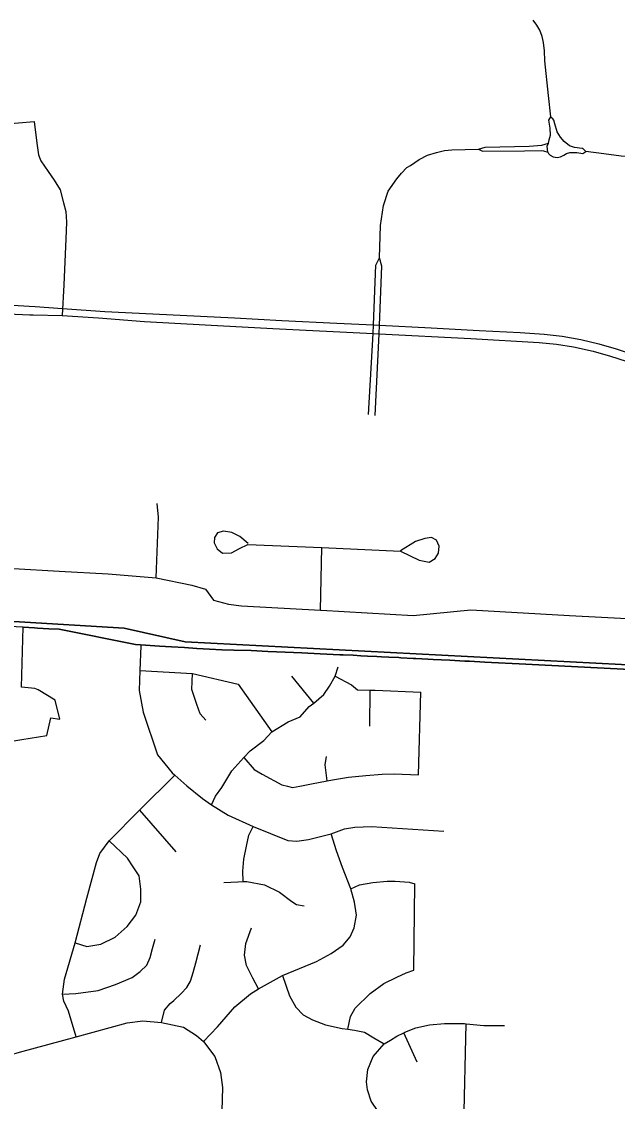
# Model space of a CAD drawing. Extents: x 114843 to 284848, y 317643 to 566895.
# Drawn here: x 175804 to 179255, y 432396 to 438648 of the extents above; entities that cross this region are included whole.
import ezdxf

# ---------------------------------------------------------------- set-up
doc = ezdxf.new("R2010")
doc.units = 0
for name, color, linetype in [('GM_X_City_Street', 7, 'Continuous'), ('GM_X_Corporation', 7, 'Continuous'), ('GM_X_State_Route', 7, 'Continuous'), ('GM_X_Township', 7, 'Continuous')]:
    doc.layers.add(name, color=color, linetype=linetype)

msp = doc.modelspace()

# ---------------------------------------------------------------- linework, layer by layer
at = {"layer": 'GM_X_City_Street'}
for p, q in [((177535.2, 435239.7), (177542.9, 435602.6)), ((177497.5, 434701.8), (177369.4, 434857.3)), ((177821.3, 434568.9), (177822.7, 434777.8)), ((178103.7, 434286.9), (178116.2, 434765.7)), ((176487.3, 434082.7), (176697.9, 433841.3)), ((178360.4, 432085.6), (178379.7, 432845.7)), ((178096, 432622), (178018.2, 432793.5))]:
    msp.add_line(p, q, dxfattribs=at)
for points in [[(178881.4, 438084.7), (178871.7, 438094), (178871.1, 438094.8), (178870.6, 438095.8), (178870.4, 438096.7), (178855.9, 438220.5), (178835.6, 438421.8), (178833, 438478.2), (178827.1, 438528), (178818.6, 438562.8), (178805.6, 438598.1), (178788.8, 438627.3), (178768.1, 438657)], [(175109.3, 437974.8), (175154.2, 437978.4), (175180.5, 437980.5), (175256.8, 437991.5), (175347, 438002.5), (175437.1, 438017.1), (175548.1, 438033.5), (175695.6, 438053.7), (175876, 438070.6), (175892.6, 437944), (175901.7, 437876.3), (175914.1, 437841.7), (175958, 437781.2), (175993.1, 437731.1), (176026.5, 437674.1), (176046.4, 437599.2), (176059.8, 437548.4), (176064.3, 437487.1), (176060.7, 437389.8), (176048.2, 437123.3), (176039.5, 436946.7)], [(178851.3, 437892.2), (178848.7, 437927), (178855.2, 437944.3), (178859.7, 437963.6), (178868.3, 437990.6), (178865.8, 438032.2), (178858.8, 438077.4), (178870.4, 438096.7)], [(179050.4, 437913.3), (179006.9, 437920), (178978.6, 437928.1), (178947.5, 437953.9), (178925.7, 437979.2), (178907.2, 438010), (178893, 438055.8), (178887.9, 438078.5), (178881.4, 438084.7)], [(178450.8, 437909.4), (178488.8, 437920.9), (178743.8, 437927.1), (178818.1, 437932.8), (178855.2, 437944.3)], [(177876.7, 437279.8), (177882.3, 437468.5), (177899.4, 437583.1), (177927.7, 437667.4), (177976.8, 437738), (178004.9, 437771.3), (178034.9, 437802.7), (178056.4, 437815.8), (178107.2, 437850.7), (178154.5, 437874.4), (178206.3, 437891.2), (178253.8, 437901.9), (178297, 437905.7), (178450.8, 437909.4)], [(178450.8, 437909.4), (178473.4, 437898.3), (178718, 437901), (178814.5, 437901.7), (178827.8, 437899.2), (178851.3, 437892.2), (178855.8, 437884.7), (178866, 437875.5), (178882.9, 437865), (178906.9, 437860.8), (178926.3, 437865.8), (178944.8, 437875.7), (178961.2, 437885.5), (178980.6, 437890.5), (179004.9, 437890.3), (179019.6, 437889.9), (179055.5, 437884.4), (179073.3, 437896.2)], [(180477.5, 437804.2), (180432.7, 437806.4), (180092.2, 437822.6), (179703.6, 437845.7), (179375.8, 437862.6), (179276.6, 437868.8), (179177.4, 437881.8), (179073.3, 437896.2), (179055.3, 437912.6), (179050.4, 437913.3)], [(177813, 436373.4), (177840, 436841.9), (177842, 436891.7), (177856.4, 437238.1), (177876.7, 437279.8)], [(177852.5, 436368.3), (177875.6, 436840.1), (177877.6, 436889.8), (177891.4, 437231.5), (177876.7, 437279.8)], [(176582.9, 435427.7), (176596.6, 435778.6), (176588.8, 435858.1)], [(177115.4, 435626.3), (177067.6, 435666.6), (177021.8, 435690.9), (176973.8, 435697.1), (176937.8, 435687.3), (176921.6, 435661.3), (176919.5, 435629.3), (176937.3, 435595.1), (176967.1, 435570.9), (177019.1, 435572.7), (177065.2, 435596.5), (177113.3, 435620.3), (177542.9, 435602.6), (177998.7, 435581.8), (178106.4, 435529.1), (178164.3, 435518.8), (178200.4, 435538.7), (178218.6, 435570.6), (178222.8, 435610.7), (178207, 435644.8), (178179.1, 435661), (178139, 435655.2), (178085, 435637.4), (177998.7, 435583.8)], [(175755.8, 435482.2), (176022.1, 435467), (176305.6, 435450.6), (176582.9, 435427.7), (176789.2, 435385.7), (176869, 435361), (176915.7, 435298.7), (177001.5, 435274.3), (177077.5, 435265.9), (177535.2, 435239.7), (177539.1, 435239.5), (178072.7, 435208.7), (178405.3, 435241.8), (178977.9, 435210.2), (179793.5, 435166.4), (180328.9, 435138.2), (180370.5, 435136.1)], [(176494.8, 435033.9), (176487.9, 434890.7), (176485.5, 434774.5), (176507.1, 434650.5), (176591, 434402.8), (176676.4, 434298.2), (176691.3, 434284.9), (176759.9, 434223.6), (176851.5, 434149), (176903.3, 434112.7)], [(176487.9, 434890.7), (176793.5, 434873.8), (177059, 434811.2), (177252.9, 434536.6)], [(176903.3, 434112.7), (176927.6, 434162.7), (176963.8, 434212.6), (177022.3, 434310.5), (177090.5, 434386.2), (177126.9, 434426.1), (177207.2, 434485.8), (177252.9, 434536.6), (177347.7, 434593.3), (177417.8, 434623), (177470.1, 434682.9), (177497.5, 434701.8), (177554.4, 434752.6), (177586.7, 434800.5), (177619.6, 434858.8), (177637.3, 434912.4)], [(176870.2, 434602.3), (176838.1, 434640.2), (176818.6, 434694.1), (176789.4, 434779.9), (176793.5, 434873.8)], [(177619.6, 434858.8), (177714.6, 434807.9), (177750.5, 434779.6), (177822.7, 434777.8), (177852.4, 434777.1), (178116.2, 434765.7)], [(177090.5, 434386.2), (177150.3, 434317.8), (177198.1, 434291.5), (177311.7, 434228.9), (177343.7, 434220.7), (177373.6, 434212.5), (177415.6, 434220.3), (177483.7, 434234), (177573.8, 434251.3), (177605.7, 434257.4), (177697.8, 434273), (177797.8, 434282.5), (177891.8, 434290), (177961.7, 434291.7), (178103.7, 434286.9)], [(177573.8, 434251.3), (177562.2, 434343.8), (177570.5, 434393.8)], [(176119.3, 432769.4), (176074.8, 432917.4), (176047.5, 432977), (176040.5, 433017.3), (176052.2, 433103.2), (176113, 433314), (176180.7, 433573.4), (176237.8, 433779.5), (176256, 433831.5), (176310.3, 433905.4), (176487.3, 434082.7), (176691.3, 434284.9)], [(176903.3, 434112.7), (177000.9, 434054.1), (177144.8, 433988), (177346, 433906.1), (177397.9, 433901.9), (177465.9, 433911.5), (177596.7, 433945.2), (177674.2, 433974.6), (177734.2, 433984.3), (177830.2, 433987.8), (178249.8, 433959.6)], [(176857.1, 432742.2), (176938.3, 432828.3), (177038.9, 432944), (177129.2, 433017.7), (177175.2, 433047.6), (177314.6, 433124.8), (177512.1, 433206.1), (177596.3, 433251.7), (177666.5, 433299.4), (177706.7, 433349.3), (177731, 433401.3), (177743.4, 433473.3), (177731.8, 433549.5), (177710.6, 433626.7), (177662.9, 433750.2), (177627.5, 433846.6), (177596.7, 433945.2)], [(177087.2, 433668.2), (177085.1, 433729.1), (177091.5, 433799.2), (177105.9, 433873.3), (177120.2, 433937.3), (177144.8, 433988)], [(176113, 433314), (176181.2, 433292.9), (176263.2, 433306.5), (176345.4, 433346.2), (176415.7, 433407.9), (176466, 433473.8), (176494.4, 433551.8), (176494.8, 433623.9), (176485.2, 433702.1), (176449.5, 433754.4), (176417.8, 433804.6), (176310.3, 433905.4)], [(176974.8, 433663.6), (177056.8, 433667.2), (177087.2, 433668.2), (177108.8, 433668.9), (177210.6, 433650.4), (177298.4, 433607.8), (177370, 433553.4), (177395.9, 433535.2), (177439.9, 433529)], [(177693.2, 432813.1), (177709.7, 432887.9), (177735.7, 432936), (177823.7, 433020.3), (177901.6, 433078.5), (177977.6, 433114.7), (178031.6, 433140.8), (178075.6, 433154.9), (178081.2, 433655.8)], [(177710.6, 433626.7), (177761.2, 433649.3), (177839.2, 433663.5), (177921.2, 433671.6), (177967.2, 433671.7), (178049.2, 433665.8), (178081.2, 433655.8)], [(177175.2, 433047.6), (177143.7, 433109.7), (177106.1, 433182.1), (177094.5, 433242.2), (177102.8, 433310.3), (177135.3, 433400.3)], [(176040.5, 433017.3), (176117.7, 433020.8), (176247.8, 433038.1), (176347.9, 433071.7), (176444.1, 433113.3), (176490.2, 433147.1), (176528.4, 433185), (176548.7, 433228.9), (176562.9, 433281), (176577.2, 433335)], [(176614, 432852.6), (176630.9, 432924), (176665.2, 432961.9), (176685.2, 432979.8), (176727.4, 433019.7), (176761.6, 433055.6), (176781.8, 433091.5), (176798.1, 433141.6), (176812.4, 433197.6), (176840.9, 433301.6)], [(177314.6, 433124.8), (177355.6, 433007.6), (177391.7, 432941.5), (177435.7, 432897.5), (177489.7, 432867.5), (177563.8, 432839.6), (177659.8, 432817.7), (177693.2, 432813.1), (177731.8, 432807.8), (177789.8, 432795.8), (177843.8, 432763.9), (177903.9, 432729.9)], [(175487.1, 432656.4), (175574.2, 432649.8), (175686.2, 432650.6), (175790.9, 432680.3), (176119.3, 432769.4), (176415.2, 432851.2), (176505.5, 432862.7), (176614, 432852.6), (176740.8, 432824.6), (176817, 432778.1), (176857.1, 432742.2), (176922.8, 432655.9), (176956, 432562.1), (176967.5, 432475.3), (176961.7, 432272.8), (176934.3, 432103), (176940.2, 431988), (176953.3, 431906.5), (176976.9, 431842.3), (176992.9, 431812.2)], [(177903.9, 432729.9), (177939.9, 432750), (177977.9, 432774.1), (178018.2, 432793.5), (178023.8, 432796.2), (178087.8, 432822.3), (178165.8, 432838.5), (178253.8, 432846.6), (178369.9, 432846.8), (178379.7, 432845.7), (178481.9, 432834.9), (178601.9, 432835.1)], [(178070.6, 432019), (178038.4, 432092.9), (178004.3, 432173), (177962.3, 432225), (177952.4, 432238.2), (177920.2, 432281.1), (177870.2, 432337.1), (177828.1, 432397.2), (177808.1, 432463.3), (177802, 432509.3), (177810, 432579.5), (177839.9, 432655.7), (177903.9, 432729.9)]]:
    msp.add_lwpolyline(points, dxfattribs=at)
at = {"layer": 'GM_X_Corporation'}
for points in [[(175711, 434475.7), (175804.8, 434490.7), (175901, 434506.2), (175950.3, 434514.1), (175973.3, 434617.3), (176025.7, 434610), (175997.9, 434719.6), (175899, 434779.4), (175879.6, 434785.9), (175802.2, 434794.6), (175813.4, 435140.9), (175877.5, 435137.3), (175896.4, 435136.3), (175961.1, 435132.7), (176020.4, 435129.4), (176463.9, 435041.1), (176521.8, 435037.6), (176602.6, 435032.5), (176672.6, 435028.1), (176747.9, 435023.3), (176818.5, 435018.9), (176893, 435014.2), (176964, 435009.8), (177032.9, 435008.2), (177133.6, 435005.8), (177230.6, 435001.3), (177330.4, 434996.8), (177427.6, 434992.3), (177532.6, 434987.5), (177648, 434982.2), (177666.9, 434981.3), (177724.1, 434978.8), (177769.6, 434976.7), (177808.4, 434974.7), (177861.7, 434972), (177888, 434970.6), (177931.5, 434968.4), (177989, 434965.5), (177999.7, 434964.9), (178071.5, 434961.2), (178087.8, 434960.4), (178157.4, 434956.9), (178188.1, 434955.3), (178285.3, 434950.3), (178370.5, 434945.8), (178387.9, 434944.9), (178398, 434944.4), (178487.6, 434939.7), (178526, 434937.6), (178686.1, 434929.2), (179328.3, 434897)], [(179328.3, 434897), (178686.1, 434929.2), (178526, 434937.6), (178487.6, 434939.7), (178398, 434944.4), (178387.9, 434944.9), (178370.5, 434945.8), (178285.3, 434950.3), (178188.1, 434955.3), (178157.4, 434956.9), (178087.8, 434960.4), (178071.5, 434961.2), (177999.7, 434964.9), (177989, 434965.5), (177931.5, 434968.4), (177888, 434970.6), (177861.7, 434972), (177808.4, 434974.7), (177769.6, 434976.7), (177724.1, 434978.8), (177666.9, 434981.3), (177648, 434982.2), (177532.6, 434987.5), (177427.6, 434992.3), (177330.4, 434996.8), (177230.6, 435001.3), (177133.6, 435005.8), (177032.9, 435008.2), (176964, 435009.8), (176893, 435014.2), (176818.5, 435018.9), (176747.9, 435023.3), (176672.6, 435028.1), (176602.6, 435032.5), (176521.8, 435037.6), (176463.9, 435041.1), (176020.4, 435129.4), (175961.1, 435132.7), (175896.4, 435136.3), (175877.5, 435137.3), (175813.4, 435140.9), (175731.4, 435146.2)]]:
    msp.add_lwpolyline(points, dxfattribs=at)
at = {"layer": 'GM_X_State_Route'}
for points in [[(175497.3, 437081.9), (175515, 437065.8), (175541.7, 437030.6), (175562.4, 437013.4), (175588.6, 437002.7), (175622.2, 436998.6), (175654.7, 437004.3), (175752.4, 437006.1), (175848.1, 437000.3)], [(175483.8, 436912), (175592.4, 436942.6), (175724.6, 436955.4), (175852, 436951)], [(175848.1, 437000.3), (175881.6, 436998.3), (176041.2, 436986.7)], [(175852, 436951), (175870.8, 436950.4), (176039.5, 436946.7)], [(176039.5, 436946.7), (176248.7, 436933.8), (176515, 436911.4), (176867.2, 436892.9), (177259.6, 436872), (177840.1, 436842), (177875.6, 436840.1), (178406.2, 436812.4), (178802.7, 436790.7), (178903, 436780.7), (179001, 436764.4), (179114.5, 436739.9), (179215.6, 436711.5), (179305.6, 436681.2), (179406, 436641), (179565.1, 436564.1), (179660.8, 436508.8), (179731, 436463.8), (179793.6, 436419.7), (179891.2, 436351.7), (179987.9, 436283.4), (180145.2, 436172.2), (180354.5, 436043.7), (180413.7, 436016.1)], [(176041.2, 436986.7), (176285.9, 436970), (176563.3, 436956.2), (176840.4, 436942.4), (177036.4, 436932.4), (177312, 436918.3), (177629.2, 436902.8), (177842, 436891.7), (177877.6, 436889.8), (178176.4, 436874.8), (178455.2, 436859), (178691.6, 436847.5), (178831.2, 436837.7), (178934.8, 436825.9), (179044.1, 436807.1), (179147.6, 436782.4), (179248.7, 436754), (179340.1, 436722)]]:
    msp.add_lwpolyline(points, dxfattribs=at)
at = {"layer": 'GM_X_Township'}
for points in [[(180320.1, 434872.3), (176751.2, 435056.1), (176397.4, 435136.3), (175757.7, 435175.2), (175687.5, 435178.9), (175683.1, 434836.8), (175683.5, 434795), (175662, 434490.4), (175652.3, 434435.8), (175633.1, 434440.8), (175473.1, 434354.2), (175411.8, 434387.6), (175349.9, 434400.9), (175216.6, 434400), (175235.6, 434125.3), (175212, 433842.2), (175152.8, 433601.8), (175050.8, 433470.3), (174914.3, 433313.1), (174719.3, 433138.4), (174594.9, 432991.1), (174341.5, 432638.3), (174284.7, 432432), (174258.2, 432231.3)], [(174258.2, 432231.3), (174284.7, 432432), (174341.5, 432638.3), (174594.9, 432991.1), (174719.3, 433138.4), (174914.3, 433313.1), (175050.8, 433470.3), (175152.8, 433601.8), (175212, 433842.2), (175235.6, 434125.3), (175216.6, 434400), (175349.9, 434400.9), (175411.8, 434387.6), (175473.1, 434354.2), (175633.1, 434440.8), (175652.3, 434435.8), (175662, 434490.4), (175683.5, 434795), (175683.1, 434836.8), (175687.5, 435178.9), (175757.7, 435175.2), (176397.4, 435136.3), (176751.2, 435056.1), (180320.1, 434872.3)]]:
    msp.add_lwpolyline(points, dxfattribs=at)

doc.saveas('drawing.dxf')
